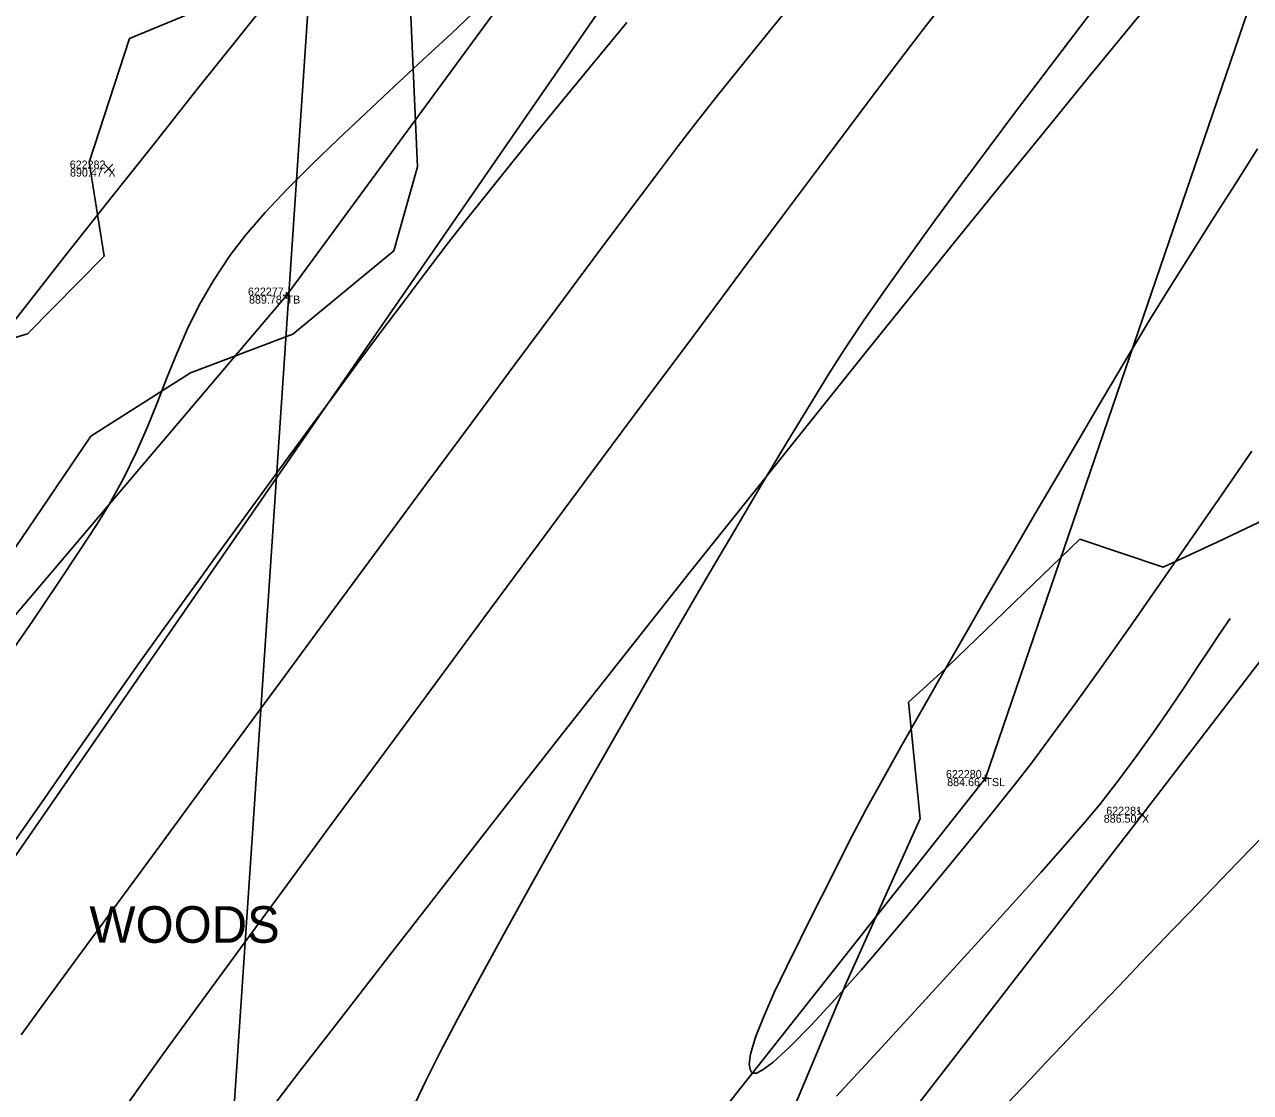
# Model space of a CAD drawing. Extents: x 1957117 to 1971063, y 701601 to 715861.
# Drawn here: x 1964638.1 to 1964691.7, y 708364.9 to 708411.6 of the extents above; entities that cross this region are included whole.
import ezdxf

# ---------------------------------------------------------------- set-up
doc = ezdxf.new("R2010")
doc.units = 0
for name, color, linetype in [('AP_X_Lights', 7, 'Continuous'), ('DT_X_Break_Line', 7, 'Continuous'), ('DT_X_Contour_Major', 7, 'Continuous'), ('DT_X_Contour_Minor', 7, 'Continuous'), ('DT_X_TIN_Hull', 7, 'Continuous'), ('GE_X_CL_20', 7, 'Continuous'), ('PV_P_Drive', 7, 'Continuous'), ('PV_P_Shoulder', 7, 'Continuous'), ('RS_Raster1', 7, 'Continuous'), ('RW_X_Esmt_RR', 7, 'Continuous'), ('RW_X_Fee_RW', 7, 'Continuous'), ('SC_Scratch1', 7, 'Continuous'), ('SC_Shading5', 7, 'Continuous'), ('VG_X_Text', 7, 'Continuous'), ('VG_X_Tree_Line_Rt', 7, 'Continuous')]:
    doc.layers.add(name, color=color, linetype=linetype)

msp = doc.modelspace()

# ---------------------------------------------------------------- linework, layer by layer
at = {"layer": 'AP_X_Lights'}
for p, q in [((1964641.598, 708405.136), (1964641.986, 708405.526)), ((1964641.598, 708405.526), (1964641.986, 708405.136)), ((1964686.785, 708376.888), (1964687.173, 708377.278)), ((1964686.785, 708377.278), (1964687.173, 708376.888))]:
    msp.add_line(p, q, dxfattribs=at)
at = {"layer": 'DT_X_Break_Line'}
for points in [[(1965041.837, 708774.578), (1965010.271, 708750.665), (1964969.626, 708721.958), (1964924.341, 708685.464), (1964900.18, 708665.667), (1964887.175, 708651.723), (1964860.054, 708620.024), (1964813.093, 708578.67), (1964771.951, 708542.904), (1964742.265, 708507.977), (1964705.969, 708472.325), (1964672.96, 708431.648), (1964649.579, 708399.778), (1964617.533, 708362.045), (1964589.28, 708321.646), (1964558.497, 708282.029), (1964530.137, 708238.87), (1964501.633, 708199.836), (1964472.058, 708159.676)], [(1965050.602, 708752.489), (1965022.418, 708737.957), (1964979.532, 708707.414), (1964946.947, 708671.366), (1964902.088, 708640.345), (1964867.661, 708605.251), (1964845.393, 708553.042), (1964812.967, 708521.412), (1964774.51, 708483.156), (1964735.488, 708448.226), (1964693.701, 708418.355), (1964680.131, 708378.684), (1964649.884, 708340.402), (1964620.274, 708299.709), (1964589.442, 708261.034), (1964557.968, 708221.563), (1964529.012, 708179.196)]]:
    msp.add_lwpolyline(points, dxfattribs=at)
at = {"layer": 'DT_X_Contour_Major'}
for points in [[(1964637.208, 708383.709), (1964638.467, 708385.545), (1964639.584, 708387.192), (1964640.532, 708388.614), (1964641.285, 708389.775), (1964641.818, 708390.64), (1964642.465, 708391.813), (1964643.014, 708392.946), (1964643.494, 708394.047), (1964643.93, 708395.125), (1964644.348, 708396.187), (1964644.775, 708397.24), (1964645.239, 708398.295), (1964645.764, 708399.357), (1964646.379, 708400.436), (1964647.109, 708401.54), (1964647.803, 708402.438), (1964648.645, 708403.406), (1964649.612, 708404.432), (1964650.682, 708405.507), (1964651.832, 708406.619), (1964653.04, 708407.759), (1964654.283, 708408.917), (1964655.538, 708410.081), (1964656.784, 708411.242), (1964657.997, 708412.388)], [(1964637.208, 708383.709), (1964638.467, 708385.545), (1964639.584, 708387.192), (1964640.532, 708388.614), (1964641.285, 708389.775), (1964641.818, 708390.64), (1964642.465, 708391.813), (1964643.014, 708392.946), (1964643.494, 708394.047), (1964643.93, 708395.125), (1964644.348, 708396.187), (1964644.775, 708397.24), (1964645.239, 708398.295), (1964645.764, 708399.357), (1964646.379, 708400.436), (1964647.109, 708401.54), (1964647.803, 708402.438), (1964648.645, 708403.406), (1964649.612, 708404.432), (1964650.682, 708405.507), (1964651.832, 708406.619), (1964653.04, 708407.759), (1964654.283, 708408.917), (1964655.538, 708410.081), (1964656.784, 708411.242), (1964657.997, 708412.388)], [(1964692.028, 708406.188), (1964691.033, 708404.625), (1964690.044, 708403.069), (1964689.08, 708401.546), (1964688.162, 708400.081), (1964687.31, 708398.7), (1964686.543, 708397.43), (1964685.864, 708396.284), (1964685.081, 708394.96), (1964684.213, 708393.488), (1964683.278, 708391.898), (1964682.295, 708390.22), (1964681.282, 708388.486), (1964680.258, 708386.724), (1964679.241, 708384.966), (1964678.249, 708383.242), (1964677.302, 708381.582), (1964676.417, 708380.016), (1964675.613, 708378.576), (1964674.909, 708377.29), (1964674.323, 708376.19), (1964673.873, 708375.305), (1964673.284, 708374.122), (1964672.665, 708372.895), (1964672.043, 708371.66), (1964671.446, 708370.452), (1964670.902, 708369.308), (1964670.438, 708368.264), (1964670.084, 708367.355), (1964669.865, 708366.617), (1964669.808, 708366.174), (1964669.842, 708365.94), (1964669.906, 708365.835), (1964669.95, 708365.798), (1964669.996, 708365.78), (1964670.119, 708365.789), (1964670.376, 708365.91), (1964670.843, 708366.254), (1964671.601, 708366.945), (1964672.519, 708367.88), (1964673.563, 708369.012), (1964674.697, 708370.292), (1964675.885, 708371.672), (1964677.092, 708373.103), (1964678.283, 708374.539), (1964679.423, 708375.93), (1964680.476, 708377.228), (1964681.406, 708378.386), (1964682.141, 708379.333), (1964683.04, 708380.54), (1964684.078, 708381.969), (1964685.23, 708383.579), (1964686.468, 708385.332), (1964687.769, 708387.187), (1964689.105, 708389.106), (1964690.452, 708391.05), (1964691.783, 708392.977)], [(1964692.028, 708406.188), (1964691.033, 708404.625), (1964690.044, 708403.069), (1964689.08, 708401.546), (1964688.162, 708400.081), (1964687.31, 708398.7), (1964686.543, 708397.43), (1964685.864, 708396.284), (1964685.081, 708394.96), (1964684.213, 708393.488), (1964683.278, 708391.898), (1964682.295, 708390.22), (1964681.282, 708388.486), (1964680.258, 708386.724), (1964679.241, 708384.966), (1964678.249, 708383.242), (1964677.302, 708381.582), (1964676.417, 708380.016), (1964675.613, 708378.576), (1964674.909, 708377.29), (1964674.323, 708376.19), (1964673.873, 708375.305), (1964673.284, 708374.122), (1964672.665, 708372.895), (1964672.043, 708371.66), (1964671.446, 708370.452), (1964670.902, 708369.308), (1964670.438, 708368.264), (1964670.084, 708367.355), (1964669.865, 708366.617), (1964669.808, 708366.174), (1964669.842, 708365.94), (1964669.906, 708365.835), (1964669.95, 708365.798), (1964669.996, 708365.78), (1964670.119, 708365.789), (1964670.376, 708365.91), (1964670.843, 708366.254), (1964671.601, 708366.945), (1964672.519, 708367.88), (1964673.563, 708369.012), (1964674.697, 708370.292), (1964675.885, 708371.672), (1964677.092, 708373.103), (1964678.283, 708374.539), (1964679.423, 708375.93), (1964680.476, 708377.228), (1964681.406, 708378.386), (1964682.141, 708379.333), (1964683.04, 708380.54), (1964684.078, 708381.969), (1964685.23, 708383.579), (1964686.468, 708385.332), (1964687.769, 708387.187), (1964689.105, 708389.106), (1964690.452, 708391.05), (1964691.783, 708392.977)]]:
    msp.add_lwpolyline(points, dxfattribs=at)
at = {"layer": 'DT_X_Contour_Minor'}
for points in [[(1964671.464, 708412.28), (1964670.373, 708410.946), (1964669.334, 708409.663), (1964668.36, 708408.446), (1964667.463, 708407.308), (1964666.719, 708406.341), (1964665.705, 708405.002), (1964664.451, 708403.333), (1964662.989, 708401.376), (1964661.349, 708399.174), (1964659.562, 708396.768), (1964657.66, 708394.202), (1964655.674, 708391.517), (1964653.633, 708388.756), (1964651.57, 708385.961), (1964649.516, 708383.175), (1964647.501, 708380.439), (1964645.556, 708377.796), (1964643.713, 708375.289), (1964642.002, 708372.96), (1964640.455, 708370.851), (1964639.101, 708369.004), (1964637.974, 708367.462)], [(1964671.464, 708412.28), (1964670.373, 708410.946), (1964669.334, 708409.663), (1964668.36, 708408.446), (1964667.463, 708407.308), (1964666.719, 708406.341), (1964665.705, 708405.002), (1964664.451, 708403.333), (1964662.989, 708401.376), (1964661.349, 708399.174), (1964659.562, 708396.768), (1964657.66, 708394.202), (1964655.674, 708391.517), (1964653.633, 708388.756), (1964651.57, 708385.961), (1964649.516, 708383.175), (1964647.501, 708380.439), (1964645.556, 708377.796), (1964643.713, 708375.289), (1964642.002, 708372.96), (1964640.455, 708370.851), (1964639.101, 708369.004), (1964637.974, 708367.462)], [(1964678.342, 708412.609), (1964677.493, 708411.531), (1964676.867, 708410.716), (1964675.909, 708409.45), (1964674.653, 708407.782), (1964673.137, 708405.759), (1964671.395, 708403.429), (1964669.464, 708400.84), (1964667.378, 708398.039), (1964665.174, 708395.076), (1964662.887, 708391.997), (1964660.553, 708388.851), (1964658.208, 708385.685), (1964655.887, 708382.548), (1964653.626, 708379.488), (1964651.46, 708376.551), (1964649.426, 708373.787), (1964647.559, 708371.243), (1964645.894, 708368.967), (1964644.468, 708367.007), (1964643.316, 708365.411), (1964642.474, 708364.227)], [(1964678.342, 708412.609), (1964677.493, 708411.531), (1964676.867, 708410.716), (1964675.909, 708409.45), (1964674.653, 708407.782), (1964673.137, 708405.759), (1964671.395, 708403.429), (1964669.464, 708400.84), (1964667.378, 708398.039), (1964665.174, 708395.076), (1964662.887, 708391.997), (1964660.553, 708388.851), (1964658.208, 708385.685), (1964655.887, 708382.548), (1964653.626, 708379.488), (1964651.46, 708376.551), (1964649.426, 708373.787), (1964647.559, 708371.243), (1964645.894, 708368.967), (1964644.468, 708367.007), (1964643.316, 708365.411), (1964642.474, 708364.227)], [(1964637.75, 708375.993), (1964638.992, 708377.785), (1964640.166, 708379.477), (1964641.256, 708381.041), (1964642.244, 708382.452), (1964643.112, 708383.684), (1964643.843, 708384.708), (1964644.674, 708385.86), (1964645.564, 708387.091), (1964646.503, 708388.387), (1964647.481, 708389.734), (1964648.491, 708391.12), (1964649.522, 708392.53), (1964650.565, 708393.952), (1964651.611, 708395.371), (1964652.651, 708396.775), (1964653.676, 708398.149), (1964654.675, 708399.481), (1964655.641, 708400.756), (1964656.563, 708401.962), (1964657.432, 708403.085), (1964658.259, 708404.131), (1964659.252, 708405.368), (1964660.39, 708406.772), (1964661.65, 708408.315), (1964663.011, 708409.971), (1964664.449, 708411.716)], [(1964637.75, 708375.993), (1964638.992, 708377.785), (1964640.166, 708379.477), (1964641.256, 708381.041), (1964642.244, 708382.452), (1964643.112, 708383.684), (1964643.843, 708384.708), (1964644.674, 708385.86), (1964645.564, 708387.091), (1964646.503, 708388.387), (1964647.481, 708389.734), (1964648.491, 708391.12), (1964649.522, 708392.53), (1964650.565, 708393.952), (1964651.611, 708395.371), (1964652.651, 708396.775), (1964653.676, 708398.149), (1964654.675, 708399.481), (1964655.641, 708400.756), (1964656.563, 708401.962), (1964657.432, 708403.085), (1964658.259, 708404.131), (1964659.252, 708405.368), (1964660.39, 708406.772), (1964661.65, 708408.315), (1964663.011, 708409.971), (1964664.449, 708411.716)], [(1964684.782, 708412.203), (1964683.757, 708410.862), (1964682.65, 708409.405), (1964681.486, 708407.864), (1964680.292, 708406.271), (1964679.095, 708404.659), (1964677.921, 708403.061), (1964676.796, 708401.508), (1964675.748, 708400.032), (1964674.802, 708398.668), (1964673.984, 708397.446), (1964673.287, 708396.354), (1964672.436, 708394.979), (1964671.452, 708393.357), (1964670.356, 708391.527), (1964669.171, 708389.525), (1964667.916, 708387.387), (1964666.614, 708385.151), (1964665.286, 708382.853), (1964663.953, 708380.53), (1964662.636, 708378.219), (1964661.358, 708375.958), (1964660.139, 708373.782), (1964659, 708371.73), (1964657.964, 708369.837), (1964657.051, 708368.14), (1964656.282, 708366.677), (1964655.68, 708365.484), (1964655.031, 708364.108)], [(1964684.782, 708412.203), (1964683.757, 708410.862), (1964682.65, 708409.405), (1964681.486, 708407.864), (1964680.292, 708406.271), (1964679.095, 708404.659), (1964677.921, 708403.061), (1964676.796, 708401.508), (1964675.748, 708400.032), (1964674.802, 708398.668), (1964673.984, 708397.446), (1964673.287, 708396.354), (1964672.436, 708394.979), (1964671.452, 708393.357), (1964670.356, 708391.527), (1964669.171, 708389.525), (1964667.916, 708387.387), (1964666.614, 708385.151), (1964665.286, 708382.853), (1964663.953, 708380.53), (1964662.636, 708378.219), (1964661.358, 708375.958), (1964660.139, 708373.782), (1964659, 708371.73), (1964657.964, 708369.837), (1964657.051, 708368.14), (1964656.282, 708366.677), (1964655.68, 708365.484), (1964655.031, 708364.108)], [(1964673.624, 708364.777), (1964675.261, 708366.554), (1964676.882, 708368.318), (1964678.454, 708370.035), (1964679.948, 708371.673), (1964681.33, 708373.198), (1964682.569, 708374.578), (1964683.634, 708375.78), (1964684.493, 708376.772), (1964685.114, 708377.519), (1964685.961, 708378.605), (1964686.755, 708379.67), (1964687.494, 708380.705), (1964688.18, 708381.698), (1964688.814, 708382.639), (1964689.395, 708383.517), (1964689.925, 708384.322), (1964690.404, 708385.042), (1964690.831, 708385.667)], [(1964673.624, 708364.777), (1964675.261, 708366.554), (1964676.882, 708368.318), (1964678.454, 708370.035), (1964679.948, 708371.673), (1964681.33, 708373.198), (1964682.569, 708374.578), (1964683.634, 708375.78), (1964684.493, 708376.772), (1964685.114, 708377.519), (1964685.961, 708378.605), (1964686.755, 708379.67), (1964687.494, 708380.705), (1964688.18, 708381.698), (1964688.814, 708382.639), (1964689.395, 708383.517), (1964689.925, 708384.322), (1964690.404, 708385.042), (1964690.831, 708385.667)]]:
    msp.add_lwpolyline(points, dxfattribs=at)
at = {"layer": 'DT_X_TIN_Hull'}
msp.add_lwpolyline([(1964536.348, 708175.363), (1964564.579, 708216.242), (1964595.189, 708257.308), (1964625.766, 708297.107), (1964655.588, 708336.552), (1964686.979, 708377.083), (1964740.021, 708446.13), (1964774.51, 708483.156), (1964812.967, 708521.412), (1964845.393, 708553.042), (1964881.436, 708597.401), (1964917.009, 708618.529), (1964955.834, 708656.519), (1965000.391, 708688.781), (1965035.96, 708720.883), (1965107.668, 708767.232), (1965152.31, 708796.963), (1965192.253, 708823.809)], dxfattribs=at)
at = {"layer": 'GE_X_CL_20'}
msp.add_arc((1966139.697, 707219.062), 1909.859, 120.84471, 144.852303, dxfattribs=at)
at = {"layer": 'PV_P_Drive'}
for p, q in [((1964649.579, 708399.924), (1964649.579, 708399.632)), ((1964649.433, 708399.778), (1964649.725, 708399.778)), ((1964649.579, 708399.778), (1964649.579, 708399.778)), ((1964679.985, 708378.684), (1964680.277, 708378.684)), ((1964680.131, 708378.83), (1964680.131, 708378.538)), ((1964680.131, 708378.684), (1964680.131, 708378.684))]:
    msp.add_line(p, q, dxfattribs=at)
at = {"layer": 'RW_X_Esmt_RR'}
msp.add_line((1964633.302, 708156.644), (1964685.104, 708926.249), dxfattribs=at)
for centre, radius, start, end in [((1966120.586, 707244.515), 1904.605, 120.74585, 145.147416), ((1966139.697, 707219.062), 1879.859, 120.84471, 144.852303), ((1966139.697, 707219.062), 1939.859, 124.097571, 144.852303)]:
    msp.add_arc(centre, radius, start, end, dxfattribs=at)
at = {"layer": 'RW_X_Fee_RW'}
msp.add_lwpolyline([(1963881.046, 707276.431), (1964172.578, 707701.964), (1964668.324, 708419.582), (1964735.207, 708501.875), (1964966.496, 708718.802), (1965107.468, 708816.338), (1965585.552, 709094.216), (1966091.861, 709326.705), (1966247.281, 709386.816), (1966633.174, 709551.737), (1966943.202, 709670.565), (1967172.032, 709812.662), (1967935.697, 710373.174), (1968346.714, 710683.963), (1968484.345, 710796.182), (1968743.632, 711067.038), (1968903.937, 711275.819), (1969041.222, 711501.316), (1969638.166, 712572.015), (1970019.077, 713196.718)], dxfattribs=at)
at = {"layer": 'SC_Shading5'}
for points in [[(1963589.678, 706586.994), (1963626.625, 706689.548), (1963651.76, 706746.832), (1963668.09, 706778.596), (1963682.768, 706805.402), (1963734.424, 706911.594), (1963826.849, 707116.717), (1963877.258, 707215.645), (1963964.981, 707354.472), (1964070.526, 707509.355), (1964132.574, 707601.994), (1964163.9, 707642.169), (1964191.2, 707685.167), (1964278.98, 707807.131), (1964326.11, 707874.364), (1964396.427, 707968.962), (1964508.519, 708133.679), (1964655.588, 708336.552), (1964745.319, 708429.172), (1964840.327, 708522.317), (1964988.178, 708660.245), (1965089.796, 708739.041), (1965251.743, 708835.216), (1965415.807, 708922.048), (1965866.2, 709149.38), (1966173.543, 709294.131), (1966283.627, 709338.196), (1966534.003, 709419.214), (1966689.084, 709471.266), (1967008.468, 709641.817), (1967166.677, 709750.124), (1967422.113, 709931.083), (1967818.707, 710198.831), (1968187.021, 710459.852), (1968360.589, 710592.493), (1968496.543, 710707.847), (1968606.427, 710809.378), (1968733.391, 710937.091), (1968807.28, 711025.4), (1968843.008, 711077.094), (1968863.233, 711106.099), (1968909.747, 711171.311), (1968974.133, 711279.559), (1969130.932, 711546.915), (1969247.433, 711744.686), (1969402.714, 712016.424), (1969505.287, 712191.789), (1969666.311, 712460.805), (1969771.586, 712639.896), (1969880.058, 712820.917), (1969964.994, 712955.706), (1969990.005, 713000.084), (1970030.065, 713068.479)], [(1963609.915, 706579.703), (1963646.615, 706681.572), (1963671.193, 706737.585), (1963687.092, 706768.511), (1963701.884, 706795.526), (1963753.906, 706902.469), (1963846.249, 707107.41), (1963895.973, 707204.994), (1963982.966, 707342.667), (1964088.35, 707497.312), (1964150.015, 707589.379), (1964181.502, 707629.761), (1964209.024, 707673.109), (1964296.517, 707794.674), (1964343.552, 707861.772), (1964413.958, 707956.489), (1964526.123, 708121.313), (1964672.104, 708322.686), (1964760.576, 708414.006), (1964855.195, 708506.77), (1965002.134, 708643.847), (1965101.925, 708721.226), (1965262.272, 708816.451), (1965425.685, 708902.939), (1965875.63, 709130.044), (1966182.13, 709274.398), (1966290.944, 709317.954), (1966540.737, 709398.785), (1966697.632, 709451.445), (1967019.644, 709623.399), (1967178.971, 709732.471), (1967434.35, 709913.39), (1967830.945, 710181.14), (1968199.774, 710442.525), (1968374.086, 710575.735), (1968510.806, 710691.739), (1968621.36, 710793.889), (1968749.296, 710922.58), (1968824.413, 711012.355), (1968860.678, 711064.827), (1968880.812, 711093.701), (1968927.778, 711159.547), (1968992.655, 711268.62), (1969149.476, 711536.015), (1969266.039, 711733.891), (1969421.336, 712005.657), (1969523.8, 712180.835), (1969684.812, 712449.831), (1969790.084, 712628.917), (1969898.385, 712809.653), (1969983.474, 712944.685), (1970008.657, 712989.367), (1970048.626, 713057.607)]]:
    msp.add_spline(points, degree=3, dxfattribs=at)
at = {"layer": 'VG_X_Tree_Line_Rt'}
for points in [[(1964633.919, 708341.955), (1964640.666, 708339.653), (1964649.908, 708342.675), (1964654.642, 708347.24), (1964662.821, 708353.417), (1964669.426, 708358.462), (1964671.542, 708363.749), (1964674.045, 708369.713), (1964677.275, 708376.914), (1964676.767, 708382.004), (1964678.501, 708383.579), (1964684.253, 708389.127), (1964687.91, 708387.909), (1964690.296, 708389.015), (1964695.964, 708391.711), (1964697.989, 708396.508), (1964698.115, 708402.052), (1964700.139, 708410.223), (1964703.124, 708410.339), (1964709.394, 708412.446), (1964712.315, 708420.134), (1964717.826, 708422.652), (1964730.629, 708424.08)], [(1964635.034, 708397.141), (1964638.257, 708398.104), (1964641.601, 708401.499), (1964640.953, 708405.613), (1964642.716, 708411.017), (1964647.234, 708412.894), (1964650.01, 708414.755), (1964654.95, 708413.334), (1964655.297, 708405.406), (1964654.272, 708401.732), (1964649.858, 708398.094), (1964645.374, 708396.406), (1964641.028, 708393.632), (1964637.097, 708387.841)]]:
    msp.add_lwpolyline(points, dxfattribs=at)

# ---------------------------------------------------------------- texts
at = {"layer": 'PV_P_Shoulder'}
for s, p in [('890.47', (1964640.111, 708404.981)), ('889.78', (1964647.937, 708399.428)), ('884.66', (1964678.461, 708378.334)), ('886.50', (1964685.304, 708376.733))]:
    msp.add_text(s, height=0.35, dxfattribs=at).set_placement(p)
at = {"layer": 'RS_Raster1'}
for s, p in [('622282', (1964640.1, 708405.331)), ('622277', (1964647.89, 708399.778)), ('622280', (1964678.406, 708378.684)), ('622281', (1964685.416, 708377.083))]:
    msp.add_text(s, height=0.35, dxfattribs=at).set_placement(p)
at = {"layer": 'SC_Scratch1'}
for s, p in [('X', (1964641.792, 708404.981)), ('TB', (1964649.579, 708399.428)), ('TSL', (1964680.131, 708378.334)), ('X', (1964686.979, 708376.733))]:
    msp.add_text(s, height=0.35, dxfattribs=at).set_placement(p)
at = {"layer": 'VG_X_Text'}
msp.add_text('WOODS', height=1.6, dxfattribs=at).set_placement((1964640.959, 708371.484))

doc.saveas('drawing.dxf')
